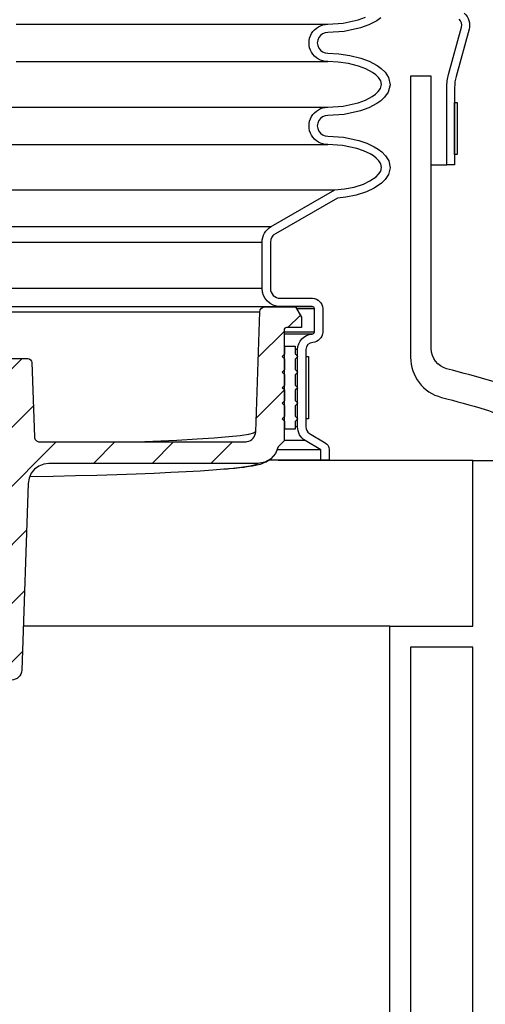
# Model space of a CAD drawing. Extents: x -285 to 5863, y 308 to 3178.
# Tile 546 of 622: x 5180.03 to 5185.64, y 962.16 to 974.02. Entities that reach past the tile are written whole.
import ezdxf

# ---------------------------------------------------------------- set-up
doc = ezdxf.new("R2010")
doc.units = 0
doc.header["$MEASUREMENT"] = 0
doc.header["$PDSIZE"] = 1
doc.layers.get('DEFPOINTS').update_dxf_attribs({"linetype": 'CONTINUOUS'})
for name, color, linetype in [('DIM', 3, 'CONTINUOUS'), ('FRP-SUMP', 2, 'CONTINUOUS'), ('MULTI-PORT-SHROUD', 1, 'CONTINUOUS'), ('MULTI-PORT-SPILL-BUCKET', 1, 'CONTINUOUS'), ('MULTI-PORT-SPILL-BUCKET-HATCH', 7, 'CONTINUOUS'), ('MULTI-PORT-SPILL-BUCKET-SHROUD', 1, 'CONTINUOUS')]:
    doc.layers.add(name, color=color, linetype=linetype)
doc.styles.add('SIMPLEX', font='simplex')
doc.dimstyles.new('DIM64', dxfattribs={"dimscale": 64, "dimtxt": 0.09375, "dimasz": 0.09375, "dimexe": 0.0625, "dimexo": 0.0625, "dimgap": 0.046875, "dimtad": 1, "dimdec": 4, "dimzin": 3, "dimdsep": 46, "dimlunit": 4, "dimtxsty": 'SIMPLEX', "dimcen": 0, "dimclrd": 256, "dimclre": 256, "dimclrt": 256, "dimadec": 0, "dimazin": 0, "dimtfac": 1, "dimtdec": 4, "dimtmove": 0, "dimatfit": 3, "dimfxl": 1, "dimfrac": 2, "dimtolj": 1, "dimtzin": 0, "dimarcsym": 0})

# ---------------------------------------------------------------- blocks, each defined once
blk = doc.blocks.new('*D53')
at = {"layer": 'DEFPOINTS', "color": 0, "transparency": 16777216}
for p in [(5440.235, 978.296), (4823.479, 978.015), (4823.479, 700.523)]:
    blk.add_point(p, dxfattribs=at)
at = {"layer": 'DIM', "lineweight": -2, "transparency": 16777216}
for p, q in [((5440.235, 974.296), (5440.235, 696.523)), ((4823.479, 974.015), (4823.479, 696.523)), ((5434.235, 700.523), (4829.479, 700.523))]:
    blk.add_line(p, q, dxfattribs=at)
at = {"layer": 'DIM', "transparency": 16777216}
for points in [[(4829.479, 701.523), (4829.479, 699.523), (4823.479, 700.523)], [(5434.235, 701.523), (5434.235, 699.523), (5440.235, 700.523)]]:
    blk.add_solid(points, dxfattribs=at)
at = {"layer": 'DIM', "transparency": 16777216, "insert": (5131.857, 708.095), "char_height": 6, "attachment_point": 5, "style": 'SIMPLEX'}
blk.add_mtext('\\A1;51\'-4 3/4" (F.V. TANK SLAB)', dxfattribs=at)

msp = doc.modelspace()

# ---------------------------------------------------------------- hatches: boundary and pattern name
at = {"layer": 'MULTI-PORT-SPILL-BUCKET-HATCH', "linetype": 'Continuous'}
h = msp.add_hatch(dxfattribs=at)
h.set_pattern_fill('LINE', color=256, scale=4, angle=45, style=0)
h.set_pattern_definition([(45, (-2796.27993, -192.00985), (-0.35355339, 0.35355339), [])])
edge = h.paths.add_edge_path()
edge.add_line((5183.21149, 968.94556), (5183.14124, 968.87536))
edge.add_line((5183.14124, 968.87536), (5183.11015, 968.796))
edge.add_line((5183.11015, 968.796), (5183.0543, 968.7317))
edge.add_line((5183.0543, 968.7317), (5182.98017, 968.6899))
edge.add_line((5182.98017, 968.6899), (5182.89626, 968.67538))
edge.add_line((5182.89626, 968.67538), (5180.38013, 968.67538))
edge.add_line((5180.38013, 968.67538), (5180.31658, 968.66703))
edge.add_line((5180.31658, 968.66703), (5180.25748, 968.64304))
edge.add_line((5180.25748, 968.64304), (5180.20638, 968.60509))
edge.add_line((5180.20638, 968.60509), (5180.16676, 968.55534))
edge.add_line((5180.16676, 968.55534), (5180.14082, 968.49715))
edge.add_line((5180.14082, 968.49715), (5180.13029, 968.43396))
edge.add_line((5180.13029, 968.43396), (5180.0517, 966.18349))
edge.add_arc((5179.92678, 966.18785), 0.125, 270, 358, ccw=False)
edge.add_line((5179.92678, 966.06285), (5179.74594, 966.06285))
edge.add_line((5179.74594, 966.06285), (5179.64308, 966.16572))
edge.add_line((5179.64308, 966.16572), (5179.62099, 966.87536))
edge.add_line((5179.62099, 966.87536), (5179.64124, 966.87536))
edge.add_arc((5179.64124, 967.00036), 0.125, 270, 360)
edge.add_line((5179.76624, 967.00036), (5179.76624, 968.25036))
edge.add_arc((5179.64124, 968.25036), 0.125, 0, 90)
edge.add_line((5179.64124, 968.37536), (5179.62099, 968.37536))
edge.add_line((5179.62099, 968.37536), (5179.64318, 969.08826))
edge.add_line((5179.64318, 969.08826), (5179.74279, 969.18786))
edge.add_line((5179.74279, 969.18786), (5179.74279, 969.37536))
edge.add_line((5179.74279, 969.37536), (5179.77887, 969.43786))
edge.add_line((5179.77887, 969.43786), (5179.80999, 969.43786))
edge.add_arc((5179.80999, 969.48786), 0.05, 269.996427, 360.000659)
edge.add_line((5179.85999, 969.48786), (5179.85999, 969.88786))
edge.add_arc((5179.90998, 969.88786), 0.05, 89.996427, 180.000659, ccw=False)
edge.add_line((5179.90999, 969.93786), (5180.1242, 969.93786))
edge.add_arc((5180.12421, 969.88786), 0.05, 1.99832, 90.004096, ccw=False)
edge.add_line((5180.17417, 969.88961), (5180.20547, 968.99342))
edge.add_line((5180.20547, 968.99342), (5180.20593, 968.98783))
edge.add_line((5180.20593, 968.98783), (5180.2069, 968.9823))
edge.add_line((5180.2069, 968.9823), (5180.20996, 968.97266))
edge.add_line((5180.20996, 968.97266), (5180.21457, 968.96366))
edge.add_line((5180.21457, 968.96366), (5180.22064, 968.95558))
edge.add_line((5180.22064, 968.95558), (5180.22797, 968.94862))
edge.add_line((5180.22797, 968.94862), (5180.23637, 968.943))
edge.add_line((5180.23637, 968.943), (5180.24558, 968.93886))
edge.add_line((5180.24558, 968.93886), (5180.25537, 968.93633))
edge.add_line((5180.25537, 968.93633), (5180.26543, 968.93548))
edge.add_line((5180.26543, 968.93548), (5182.74494, 968.93548))
edge.add_line((5182.74494, 968.93548), (5182.75654, 968.93602))
edge.add_line((5182.75654, 968.93602), (5182.76804, 968.93763))
edge.add_line((5182.76804, 968.93763), (5182.78834, 968.94327))
edge.add_line((5182.78834, 968.94327), (5182.80741, 968.95221))
edge.add_line((5182.80741, 968.95221), (5182.8247, 968.96426))
edge.add_line((5182.8247, 968.96426), (5182.83974, 968.97903))
edge.add_line((5182.83974, 968.97903), (5182.85207, 968.99613))
edge.add_line((5182.85207, 968.99613), (5182.86138, 969.01504))
edge.add_line((5182.86138, 969.01504), (5182.86735, 969.03526))
edge.add_line((5182.86735, 969.03526), (5182.86987, 969.05619))
edge.add_line((5182.86987, 969.05619), (5182.92038, 970.50254))
edge.add_arc((5182.98284, 970.50036), 0.0625, 90, 178, ccw=False)
edge.add_line((5182.98284, 970.56286), (5183.35032, 970.56286))
edge.add_line((5183.35032, 970.56286), (5183.42249, 970.43786))
edge.add_line((5183.42249, 970.43786), (5183.42249, 970.31286))
edge.add_line((5183.42249, 970.31286), (5183.24274, 970.31286))
edge.add_arc((5183.24274, 970.28161), 0.03125, 90, 180)
edge.add_line((5183.21149, 970.28161), (5183.21149, 968.94556))

# ---------------------------------------------------------------- linework, layer by layer
at = {"layer": 'FRP-SUMP', "color": 7, "linetype": 'Continuous'}
for p, q in [((5185.48499, 968.71159), (5183.14003, 968.71159)), ((5184.48499, 966.71159), (5180.07014, 966.71159))]:
    msp.add_line(p, q, dxfattribs=at)
at = {"layer": 'FRP-SUMP'}
msp.add_lwpolyline([(5185.63536, 969.32614, -0.33616492), (5186.00026, 968.84474), (5186.00026, 966.63109), (5186.19177, 966.47039), (5186.35039, 966.47039), (5186.35026, 966.63109), (5186.35026, 968.84474, 0.33616492), (5185.72994, 969.66312, 0.00312802), (5185.17033, 969.81672, -0.33950342), (5184.98499, 970.05822), (5184.98499, 973.34109), (5184.73526, 973.34109), (5184.73526, 969.95415, 0.33985649), (5185.10655, 969.471, -0.00350371)], format="xyb", close=True, dxfattribs=at)
for points in [[(5189.89711, 954.3107, 0.01067744), (5184.48499, 956.57108), (5184.48499, 966.71159), (5185.48499, 966.71159), (5185.48499, 968.71159), (5185.73499, 968.71159)], [(5190.07936, 954.72214, 0.0090466), (5185.48499, 956.65861), (5185.48499, 966.46159), (5184.73499, 966.46159), (5184.73499, 956.74136, -0.01036772), (5189.99836, 954.53928, -0.29672907)]]:
    msp.add_lwpolyline(points, format="xyb", dxfattribs=at)
at = {"layer": 'MULTI-PORT-SHROUD', "color": 7}
msp.add_line((5184.98499, 972.27355), (5185.17249, 972.27355), dxfattribs=at)
at = {"layer": 'MULTI-PORT-SHROUD', "color": 1, "linetype": 'Continuous'}
for points in [[(5185.38038, 974.10089, -0.29327778), (5185.44064, 973.90753), (5185.28415, 973.33865)], [(5185.28415, 973.33865, 0.06721269), (5185.26624, 973.20603), (5185.26624, 972.27355), (5185.17249, 972.27355), (5185.17249, 973.20603, -0.06721269), (5185.19375, 973.36351), (5185.35024, 973.9324, 0.29327737), (5185.32011, 974.02908)]]:
    msp.add_lwpolyline(points, format="xyb", dxfattribs=at)
at = {"layer": 'MULTI-PORT-SHROUD', "color": 7, "linetype": 'Continuous'}
msp.add_lwpolyline([(5185.26624, 972.39855), (5185.26624, 973.02355), (5185.29624, 973.02355), (5185.29624, 972.39855)], close=True, dxfattribs=at)
at = {"layer": 'MULTI-PORT-SPILL-BUCKET', "color": 7, "linetype": 'Continuous'}
for p, q in [((5183.56003, 970.56286), (5179.60999, 970.56286)), ((5179.60999, 970.50254), (5182.92038, 970.50254))]:
    msp.add_line(p, q, dxfattribs=at)
at = {"layer": 'MULTI-PORT-SPILL-BUCKET', "color": 2, "linetype": 'Continuous'}
for p, q in [((5183.21999, 969.36911), (5183.21149, 969.36911)), ((5183.21999, 969.18161), (5183.21149, 969.18161)), ((5183.14124, 968.87536), (5183.14129, 968.87536))]:
    msp.add_line(p, q, dxfattribs=at)
at = {"layer": 'MULTI-PORT-SPILL-BUCKET', "linetype": 'Continuous'}
for points in [[(5179.90999, 969.93786), (5180.1242, 969.93786, -0.40405554), (5180.17417, 969.88961), (5180.20547, 968.99342), (5180.20593, 968.98783), (5180.2069, 968.9823), (5180.20996, 968.97266), (5180.21457, 968.96366), (5180.22064, 968.95558), (5180.22797, 968.94862), (5180.23637, 968.943), (5180.24558, 968.93886), (5180.25537, 968.93633), (5180.26543, 968.93548), (5182.74494, 968.93548), (5182.75654, 968.93602), (5182.76804, 968.93763), (5182.78834, 968.94327), (5182.80741, 968.95221), (5182.8247, 968.96426), (5182.83974, 968.97903), (5182.85207, 968.99613), (5182.86138, 969.01504), (5182.86735, 969.03526), (5182.86987, 969.05619), (5182.92038, 970.50254, -0.40402623), (5182.98284, 970.56286), (5183.35032, 970.56286), (5183.42249, 970.43786), (5183.42249, 970.31286), (5183.24274, 970.31286, 0.41421356), (5183.21149, 970.28161), (5183.21149, 968.94556)], [(5183.21149, 968.94556), (5183.14124, 968.87536), (5183.11015, 968.796), (5183.0543, 968.7317), (5182.98017, 968.6899), (5182.89626, 968.67538), (5180.38013, 968.67538), (5180.31658, 968.66703), (5180.25748, 968.64304), (5180.20638, 968.60509), (5180.16676, 968.55534), (5180.14082, 968.49715), (5180.13029, 968.43396), (5180.0517, 966.18349, -0.40402623), (5179.92678, 966.06285)]]:
    msp.add_lwpolyline(points, format="xyb", dxfattribs=at)
at = {"layer": 'MULTI-PORT-SPILL-BUCKET', "color": 2, "linetype": 'Continuous'}
msp.add_lwpolyline([(5183.21999, 969.36911), (5183.18874, 969.40036), (5183.21999, 969.43161), (5183.21999, 969.55661), (5183.18874, 969.58786), (5183.21999, 969.61911), (5183.21999, 969.74411), (5183.18874, 969.77536), (5183.21999, 969.80661), (5183.21999, 969.93161), (5183.18874, 969.96286), (5183.21999, 969.99411), (5183.21999, 970.08786), (5183.34499, 970.08786), (5183.34499, 969.99411), (5183.37624, 969.96286), (5183.34499, 969.93161), (5183.34499, 969.80661), (5183.37624, 969.77536), (5183.34499, 969.74411), (5183.34499, 969.61911), (5183.37624, 969.58786), (5183.34499, 969.55661), (5183.34499, 969.43161), (5183.37624, 969.40036), (5183.34499, 969.36911), (5183.34499, 969.24411), (5183.37624, 969.21286), (5183.34499, 969.18161), (5183.34499, 969.08786), (5183.21999, 969.08786), (5183.21999, 969.18161), (5183.18874, 969.21286), (5183.21999, 969.24411)], close=True, dxfattribs=at)
at = {"layer": 'MULTI-PORT-SPILL-BUCKET', "color": 7, "linetype": 'Continuous'}
for points in [[(5182.86966, 969.05438), (5182.84491, 969.03885), (5182.78206, 969.02348), (5182.68184, 969.00834), (5182.54511, 968.99359), (5182.37192, 968.97929), (5182.16333, 968.96549), (5181.92171, 968.95234), (5181.53304, 968.93552)], [(5183.0543, 968.7317), (5183.04373, 968.72341), (5183.02699, 968.71091), (5183.01156, 968.70094), (5182.99488, 968.69158), (5182.97974, 968.6842), (5182.96199, 968.67664), (5182.94568, 968.67062), (5182.92402, 968.66366), (5182.90307, 968.65792), (5182.86778, 968.64978), (5182.83113, 968.64269), (5182.7898, 968.63575), (5182.74281, 968.62925), (5182.73512, 968.62832), (5182.72819, 968.62734), (5182.71204, 968.62587), (5182.69678, 968.62551)], [(5182.8944, 968.67531), (5182.89554, 968.67359), (5182.86868, 968.65768), (5182.80218, 968.64147), (5182.69678, 968.62551), (5182.60039, 968.6146), (5182.48529, 968.60392), (5182.3519, 968.59349), (5182.20071, 968.58337), (5182.03227, 968.57358), (5181.8472, 968.56417), (5181.64618, 968.55516), (5181.42994, 968.5466), (5181.19926, 968.53851), (5180.95501, 968.53092), (5180.69806, 968.52386), (5180.42936, 968.51736), (5180.14989, 968.51143)], [(5182.72819, 968.62734), (5182.70256, 968.6242), (5182.67582, 968.6211), (5182.61851, 968.61494), (5182.55516, 968.60894), (5182.5287, 968.60668), (5182.48529, 968.60392)]]:
    msp.add_lwpolyline(points, dxfattribs=at)
at = {"layer": 'MULTI-PORT-SPILL-BUCKET-SHROUD', "color": 7, "linetype": 'Continuous'}
for p, q in [((5179.98499, 973.96816), (5183.73746, 973.96816)), ((5179.98499, 973.51816), (5183.73746, 973.51816)), ((5179.60999, 972.96816), (5183.73745, 972.96816)), ((5179.60999, 972.51816), (5183.73745, 972.51816)), ((5179.60999, 971.97082), (5183.82359, 971.97082)), ((5179.60999, 971.5306), (5183.05727, 971.5306)), ((5179.60999, 971.34092), (5182.94749, 971.34092)), ((5182.94749, 970.78379), (5179.60999, 970.78379)), ((5183.57686, 970.54004), (5183.36349, 970.54004)), ((5183.57686, 970.25879), (5183.21149, 970.25879)), ((5183.55057, 970.23374), (5183.21149, 970.23374)), ((5183.21999, 970.08786), (5183.21149, 970.08786)), ((5183.37499, 970.04662), (5183.34499, 970.04662)), ((5183.21999, 969.99411), (5183.21151, 969.99411)), ((5183.21999, 969.80661), (5183.21149, 969.80661)), ((5183.21999, 969.61911), (5183.21149, 969.61911)), ((5183.21999, 969.43161), (5183.21149, 969.43161)), ((5183.21999, 969.24411), (5183.21149, 969.24411)), ((5183.47497, 969.21286), (5183.47999, 969.21286)), ((5183.21999, 969.08786), (5183.21149, 969.08786)), ((5183.37499, 969.11522), (5183.34499, 969.11522)), ((5183.46643, 968.95066), (5183.21149, 968.95066)), ((5183.65499, 968.83817), (5183.12667, 968.83817)), ((5183.65499, 968.71286), (5183.0296, 968.71286))]:
    msp.add_line(p, q, dxfattribs=at)
at = {"layer": 'MULTI-PORT-SPILL-BUCKET-SHROUD', "linetype": 'Continuous'}
for points in [[(5183.65499, 968.83817), (5183.46643, 968.95066, -0.26412454), (5183.37499, 969.11522), (5183.37499, 970.04662, -0.39570541), (5183.55057, 970.23374, 0.36364842), (5183.57686, 970.25879), (5183.57686, 970.54004, 0.35077115), (5183.55186, 970.56504), (5183.16624, 970.56504, -0.41421356), (5182.94749, 970.78379), (5182.94749, 971.34092, -0.26853007), (5183.05727, 971.5306), (5183.82359, 971.97082), (5183.94044, 971.98291), (5184.05503, 972.00603), (5184.16671, 972.04234), (5184.24689, 972.07975), (5184.31967, 972.12968), (5184.35136, 972.16089), (5184.376, 972.19773), (5184.3866, 972.24065), (5184.37811, 972.28412), (5184.35435, 972.32188), (5184.32311, 972.35366), (5184.288, 972.3809), (5184.25022, 972.40444), (5184.17048, 972.44259), (5184.0868, 972.47124), (5183.9139, 972.50711), (5183.73745, 972.51816, -1.00000067), (5183.73745, 972.96816), (5183.92301, 972.98034), (5184.1037, 973.02017), (5184.19166, 973.05263), (5184.27464, 973.09658), (5184.31299, 973.12407), (5184.34728, 973.15642), (5184.37483, 973.19535), (5184.38741, 973.24037), (5184.37725, 973.28587), (5184.35081, 973.32589), (5184.31703, 973.35898), (5184.27896, 973.38696), (5184.19617, 973.43176), (5184.10814, 973.46477), (5183.9868, 973.49544), (5183.8629, 973.51273), (5183.73746, 973.51816, -1.00000067), (5183.73746, 973.96816), (5183.92302, 973.98034), (5184.10371, 974.02017), (5184.19166, 974.05263)], [(5184.37672, 974.04671), (5184.32742, 974.01137), (5184.23255, 973.96113), (5184.13191, 973.92399), (5183.93714, 973.88105), (5183.74026, 973.86813, 1.01877171), (5183.7393, 973.61818), (5183.872, 973.61243), (5184.00602, 973.59372), (5184.13804, 973.56035), (5184.23772, 973.52298), (5184.33262, 973.47162), (5184.38195, 973.43537), (5184.42839, 973.38988), (5184.47084, 973.32563), (5184.49048, 973.23764), (5184.46647, 973.15175), (5184.42316, 973.09052), (5184.37672, 973.04671), (5184.32742, 973.01137), (5184.23255, 972.96113), (5184.13191, 972.92399), (5183.93713, 972.88105), (5183.74025, 972.86813, 1.0221364), (5183.74012, 972.61819), (5183.92725, 972.60647), (5184.11326, 972.56788), (5184.20838, 972.53531), (5184.29838, 972.49225), (5184.34524, 972.46306), (5184.38972, 972.42856), (5184.43324, 972.38428), (5184.47268, 972.32159), (5184.48898, 972.23814), (5184.46888, 972.15672), (5184.4288, 972.09681), (5184.38353, 972.05222), (5184.29665, 971.99262), (5184.20345, 971.94913), (5184.08046, 971.90914), (5183.95551, 971.88394), (5183.855, 971.87354), (5183.10709, 971.44389, 0.26853007), (5183.04749, 971.34092), (5183.04749, 970.78379, 0.41421356), (5183.16624, 970.66504), (5183.5554, 970.66504, -0.38409502), (5183.67686, 970.54358), (5183.67686, 970.25521, -0.38057787), (5183.55693, 970.13394, 0.39570541), (5183.47499, 970.04662), (5183.47499, 969.11467, 0.26412454), (5183.51813, 969.03626), (5183.70622, 968.92405, -0.26412454), (5183.75499, 968.84172), (5183.75499, 968.71286), (5183.65499, 968.71286), (5183.65499, 968.83817)]]:
    msp.add_lwpolyline(points, format="xyb", dxfattribs=at)
at = {"layer": 'MULTI-PORT-SPILL-BUCKET-SHROUD', "color": 7, "linetype": 'Continuous'}
msp.add_lwpolyline([(5183.47999, 969.96286), (5183.50499, 969.96286), (5183.50499, 969.21286), (5183.47999, 969.21286), (5183.47999, 969.96286), (5183.47873, 969.96286), (5183.47497, 969.96286)], dxfattribs=at)

# ---------------------------------------------------------------- dimensions: what is measured, and where the dimension line sits
at = {"layer": 'DIM'}
dim = msp.add_linear_dim(base=(4823.47882, 700.52328), p1=(5440.23519, 978.29596), p2=(4823.47882, 978.01471), angle=180, text='<> (F.V. TANK SLAB)', dimstyle='DIM64', dxfattribs=at)
dim.commit()
dim.dimension.update_dxf_attribs({"geometry": '*D53', "text_midpoint": (5131.857, 708.09471)})

doc.saveas('drawing.dxf')
